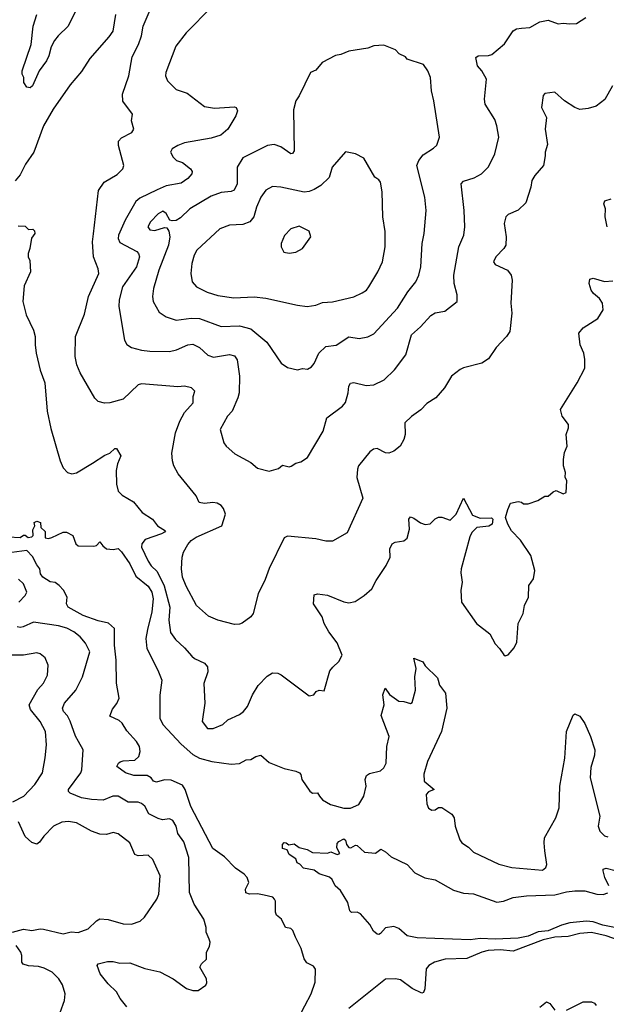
# Model space of a CAD drawing. Extents: x 2057697 to 2160550, y 827490 to 1016834.
# Tile 392 of 509: x 2063482 to 2067015, y 1000931 to 1006864. Entities that reach past the tile are written whole.
import ezdxf

# ---------------------------------------------------------------- set-up
doc = ezdxf.new("R2010")
doc.units = 0

msp = doc.modelspace()

# ---------------------------------------------------------------- linework, layer by layer
at = {"layer": '0CON20XD'}
for points in [[(2063848.6, 1006975), (2063774, 1006825), (2063712.8, 1006767.2), (2063691.7, 1006738.3), (2063670.6, 1006699.4), (2063658, 1006645), (2063643.8, 1006615), (2063600, 1006555), (2063558.8, 1006465), (2063545, 1006453.3), (2063525, 1006457.5), (2063507.5, 1006485), (2063507.5, 1006515), (2063497.5, 1006535), (2063496.7, 1006555), (2063551.2, 1006715), (2063562.5, 1006825), (2063584.2, 1006895)], [(2067052.5, 1006465), (2067006.4, 1006383.6), (2066955, 1006343.3), (2066905, 1006328.8), (2066855, 1006322.5), (2066825, 1006334.2), (2066763.8, 1006375), (2066705, 1006426.7), (2066645, 1006420), (2066635, 1006407.5), (2066625.7, 1006335), (2066654, 1006275), (2066647.5, 1006205), (2066661.7, 1006111.7), (2066646, 1006065), (2066647.3, 1006042.7), (2066636, 1005985), (2066584.5, 1005925.5), (2066566.9, 1005895), (2066560.6, 1005855), (2066530.7, 1005759.3), (2066484.1, 1005715.9), (2066425, 1005690), (2066410, 1005675), (2066399.2, 1005635), (2066412.9, 1005555), (2066410, 1005505), (2066398, 1005485), (2066349.2, 1005435), (2066336, 1005405), (2066345, 1005388), (2066419.2, 1005355), (2066442.5, 1005325), (2066448, 1005295), (2066440, 1005155), (2066446.1, 1005096.1), (2066433.3, 1004985), (2066413.3, 1004955), (2066351.2, 1004888.8), (2066305, 1004821.2), (2066265, 1004793.3), (2066155, 1004766.7), (2066135, 1004756.7), (2066083.3, 1004715), (2066040, 1004645), (2065988.8, 1004585), (2065935, 1004551.2), (2065897.4, 1004512.6), (2065842.5, 1004472.5), (2065801.2, 1004435), (2065804, 1004365), (2065796.2, 1004335), (2065773.3, 1004295), (2065735, 1004263.8), (2065705, 1004252), (2065685, 1004254), (2065635, 1004279.2), (2065613.2, 1004276.8), (2065590.7, 1004259.3), (2065522.9, 1004175), (2065515.6, 1004155), (2065512.9, 1004105), (2065548.3, 1003981.7), (2065455, 1003772), (2065365, 1003721.9), (2065325, 1003722.2), (2065265, 1003735.6), (2065095, 1003752), (2065075, 1003741.2), (2064985, 1003558), (2064960.2, 1003489.8), (2064918.1, 1003405), (2064888.8, 1003285), (2064874, 1003266), (2064821.7, 1003228.3), (2064805, 1003221.2), (2064775, 1003220), (2064675, 1003246), (2064619.7, 1003269.7), (2064546.9, 1003335), (2064485, 1003450), (2064462.1, 1003505), (2064455.5, 1003555), (2064460.5, 1003625), (2064468.9, 1003655), (2064495, 1003702.5), (2064514.4, 1003725), (2064545, 1003745.9), (2064700, 1003815), (2064722, 1003885), (2064709.1, 1003919.1), (2064695, 1003936), (2064670.3, 1003950.3), (2064645, 1003954.2), (2064595, 1003948.8), (2064562.5, 1003955), (2064543.8, 1003995), (2064437, 1004127), (2064410.8, 1004175), (2064401.4, 1004205), (2064398.8, 1004251.2), (2064420, 1004375), (2064446.7, 1004445), (2064475, 1004497.5), (2064527.1, 1004555), (2064526.5, 1004593.5), (2064536, 1004625), (2064515.8, 1004645.8), (2064475, 1004655.8), (2064435, 1004650.8), (2064215, 1004670), (2064195, 1004664), (2064105, 1004577.5), (2064025, 1004554.3), (2063992.3, 1004552.3), (2063955, 1004563.3), (2063935, 1004583.3), (2063846.6, 1004736.6), (2063825.7, 1004785), (2063815.6, 1004835), (2063817.8, 1004955), (2063871.3, 1005088.7), (2063895.6, 1005195), (2063958.6, 1005335), (2063955, 1005362.5), (2063925.6, 1005435.6), (2063921.1, 1005525), (2063925.6, 1005574.4), (2063957.1, 1005835), (2063990.8, 1005885), (2064069.1, 1005930.9), (2064103.8, 1005965), (2064108.8, 1005985), (2064077.5, 1006105), (2064077.7, 1006132.3), (2064095, 1006152), (2064156.7, 1006185), (2064170, 1006205), (2064156.2, 1006255), (2064162, 1006295), (2064102.1, 1006372.1), (2064100.6, 1006415), (2064138.9, 1006525), (2064159.1, 1006640.9), (2064197.8, 1006715), (2064215, 1006766.7), (2064225.3, 1006824.7), (2064286.7, 1006965)], [(2064639.5, 1006940.5), (2064485, 1006784), (2064421.9, 1006705), (2064362, 1006545), (2064360.8, 1006525), (2064372, 1006495), (2064423.4, 1006443.4), (2064490.9, 1006420.9), (2064595, 1006341.4), (2064655, 1006330), (2064775, 1006338), (2064786.7, 1006335), (2064793.8, 1006315), (2064784.3, 1006285), (2064735.5, 1006205), (2064692.4, 1006167.6), (2064635, 1006150), (2064475, 1006121.5), (2064434, 1006106), (2064401.2, 1006085), (2064390, 1006065), (2064406, 1006035), (2064425.6, 1006015.6), (2064462.5, 1006002.5), (2064511.2, 1005965), (2064519.7, 1005949.7), (2064519.2, 1005935), (2064495, 1005907.8), (2064455, 1005878.9), (2064365, 1005862.8), (2064310.7, 1005839.3), (2064205, 1005787.8), (2064181.9, 1005768.1), (2064116.8, 1005655), (2064077.5, 1005565), (2064075.4, 1005545), (2064085, 1005521.9), (2064187.6, 1005467.6), (2064198.1, 1005455), (2064202.5, 1005435), (2064184.6, 1005375), (2064101.2, 1005255), (2064081.2, 1005175), (2064078.5, 1005135), (2064113, 1004933), (2064127.3, 1004907.3), (2064155, 1004889.2), (2064215, 1004872.2), (2064265, 1004866.5), (2064385, 1004865.4), (2064426.2, 1004875), (2064495, 1004904.5), (2064525, 1004908.5), (2064565, 1004888.5), (2064615, 1004842.7), (2064649.6, 1004830.4), (2064745, 1004847.1), (2064775, 1004839.4), (2064791.9, 1004815), (2064805.7, 1004715), (2064804.1, 1004615.9), (2064795.8, 1004585), (2064761.1, 1004505), (2064734, 1004475), (2064689.2, 1004395), (2064712, 1004315), (2064726.2, 1004295), (2064778.3, 1004248.3), (2064875, 1004196), (2064915, 1004160.8), (2064985, 1004144.2)], [(2064058.5, 1006895), (2064042.2, 1006795), (2064019.6, 1006760.4), (2063905, 1006630), (2063855, 1006550.8), (2063785, 1006471.9), (2063682.7, 1006325), (2063624.6, 1006225), (2063567.5, 1006065), (2063517.6, 1005992.4), (2063485, 1005929.2), (2063455, 1005892.5)], [(2064985, 1004144.2), (2065040.3, 1004159.7), (2065065, 1004178.8), (2065105, 1004170), (2065117, 1004173), (2065145, 1004191.2), (2065175, 1004198.8), (2065215, 1004226), (2065309.2, 1004385), (2065331.4, 1004465), (2065426.2, 1004535), (2065443.4, 1004556.6), (2065460, 1004615), (2065463.5, 1004656.5), (2065475, 1004673.8), (2065495, 1004677.1), (2065569.7, 1004659.7), (2065615.6, 1004664.4), (2065676.3, 1004693.7), (2065739.2, 1004755), (2065806.9, 1004845), (2065842, 1004965), (2065896.9, 1005013.1), (2065958.3, 1005081.7), (2065985, 1005097.1), (2066043.1, 1005106.9), (2066116.2, 1005165), (2066117.5, 1005205), (2066098.9, 1005275), (2066096.5, 1005325), (2066126.2, 1005495), (2066156.5, 1005565), (2066163.6, 1005615), (2066158.9, 1005715), (2066140.6, 1005875), (2066155, 1005891.4), (2066219.4, 1005910.6), (2066264, 1005935), (2066305, 1005978), (2066344.3, 1006055), (2066368.1, 1006155), (2066356, 1006225), (2066343, 1006263), (2066285.7, 1006355), (2066281.4, 1006385), (2066294, 1006505), (2066265.4, 1006555.4), (2066239.4, 1006585), (2066230, 1006635), (2066244.1, 1006645.9), (2066305, 1006647.5), (2066325, 1006654.2), (2066402.6, 1006717.4), (2066455, 1006796), (2066475, 1006808), (2066505, 1006812), (2066553.9, 1006816.1), (2066615, 1006851.2), (2066665, 1006861.2), (2066725, 1006838.8), (2066755, 1006843.8), (2066795, 1006838), (2066835, 1006841.2), (2066892.3, 1006877.7)], [(2065155, 1004753.3), (2065185, 1004762.5), (2065215, 1004758.8), (2065238.8, 1004771.2), (2065255, 1004792.5), (2065282.9, 1004855), (2065325, 1004895.6), (2065387.8, 1004902.2), (2065465, 1004953.3), (2065526.2, 1004943.8), (2065578, 1004952), (2065615, 1004970.6), (2065756.7, 1005125), (2065819.4, 1005225), (2065868.6, 1005285), (2065886.7, 1005325), (2065898.6, 1005375), (2065906.7, 1005515), (2065917.8, 1005575), (2065930, 1005715), (2065921.4, 1005795), (2065872.9, 1005985), (2065885, 1006016.2), (2065911.1, 1006048.9), (2065975, 1006088.8), (2065995, 1006107.5), (2066010, 1006155), (2065976.2, 1006375), (2065961.4, 1006435), (2065956, 1006515), (2065940, 1006555), (2065913.2, 1006593.2), (2065816.4, 1006626.4), (2065805, 1006640), (2065767.7, 1006657.7), (2065745, 1006681.2), (2065675, 1006711.2), (2065615, 1006706), (2065578.1, 1006691.9), (2065465, 1006674.3), (2065415.7, 1006654.3), (2065385, 1006648.8), (2065304.4, 1006605.6), (2065265, 1006560), (2065234.3, 1006545.7), (2065165.7, 1006405), (2065144.2, 1006375), (2065130.3, 1006319.7), (2065135, 1006073.3), (2065125, 1006058), (2065115, 1006055.8), (2065055, 1006098.2), (2065015, 1006110.8), (2064975, 1006105.4), (2064825, 1006031.4), (2064791.8, 1005975), (2064792.5, 1005875), (2064773.6, 1005836.4), (2064755, 1005828.9), (2064695, 1005823.1), (2064635, 1005800.4), (2064506.6, 1005723.4), (2064450.2, 1005669.8), (2064425, 1005654.2), (2064401.2, 1005651.2), (2064386.2, 1005656.2), (2064365, 1005696), (2064345, 1005710.6), (2064315, 1005694.5), (2064269.1, 1005645), (2064253.3, 1005615), (2064265, 1005597.5), (2064295, 1005593.6), (2064355, 1005611.2), (2064368.8, 1005608.8), (2064380.5, 1005590.5), (2064385.6, 1005555.6), (2064379.1, 1005505), (2064320.7, 1005355), (2064288.5, 1005245), (2064281.5, 1005195), (2064285.6, 1005165), (2064321.2, 1005101.2), (2064365, 1005072.9), (2064423.8, 1005053.8), (2064515, 1005065.4), (2064565, 1005062.9), (2064695.4, 1005015.4), (2064805, 1005020), (2064875, 1005001.8), (2064971.1, 1004921.1), (2065056.7, 1004795), (2065095, 1004768.8), (2065155, 1004753.3)], [(2065214.1, 1005135.9), (2065265, 1005144.3), (2065305, 1005159.2), (2065365.5, 1005164.5), (2065495, 1005194.3), (2065545, 1005218), (2065570, 1005235), (2065585, 1005254), (2065639.4, 1005345), (2065668.1, 1005405), (2065682.9, 1005495), (2065682.7, 1005587.3), (2065669.4, 1005675), (2065664.2, 1005825.8), (2065654.2, 1005885), (2065645, 1005898.8), (2065620, 1005915), (2065555, 1006028.8), (2065505, 1006056.2), (2065445, 1006066.7), (2065363.8, 1005975), (2065346.4, 1005913.6), (2065295, 1005865.7), (2065255, 1005841.5), (2065225, 1005828.5), (2065195, 1005824.6), (2065055, 1005855.6), (2065005, 1005858.1), (2064965, 1005835.8), (2064933.8, 1005793.8), (2064907.8, 1005735), (2064891.9, 1005675), (2064868.6, 1005645), (2064825, 1005629.6), (2064744.6, 1005625.4), (2064686.6, 1005603.4), (2064549.4, 1005475), (2064533.1, 1005445), (2064518.9, 1005395), (2064512.2, 1005335), (2064521.4, 1005285), (2064546.2, 1005255), (2064611.7, 1005221.7), (2064675, 1005201.8), (2064772.1, 1005187.9), (2064895, 1005193.1), (2064965, 1005185.7), (2065155, 1005142.9), (2065214.1, 1005135.9)], [(2067021.2, 1005615), (2067008.8, 1005675), (2067011.2, 1005725), (2067000, 1005755), (2067007, 1005773), (2067045, 1005783.8)], [(2063471.7, 1005621.7), (2063515, 1005620), (2063535, 1005600), (2063561.7, 1005601.7), (2063571.7, 1005591.7), (2063572.5, 1005575), (2063553, 1005547), (2063543.3, 1005485), (2063532.5, 1005455), (2063532.5, 1005435), (2063543, 1005413), (2063546, 1005345), (2063508.8, 1005261.2), (2063501.5, 1005165), (2063520.6, 1005085), (2063565, 1004993.3), (2063575.8, 1004955), (2063574.3, 1004905), (2063580.8, 1004855), (2063605, 1004752.5), (2063632.9, 1004675), (2063646.9, 1004505), (2063670.2, 1004400.2), (2063726, 1004205), (2063744.3, 1004164.3), (2063770, 1004135), (2063795, 1004128), (2063825, 1004134), (2063921.2, 1004191.2)], [(2065105, 1005456.7), (2065145, 1005464), (2065185.7, 1005484.3), (2065236, 1005555), (2065225, 1005590), (2065165, 1005620), (2065115, 1005603.3), (2065076.4, 1005563.6), (2065056.7, 1005515), (2065057.5, 1005495), (2065073.3, 1005463.3), (2065105, 1005456.7)], [(2063921.2, 1004191.2), (2063995, 1004239.2), (2064025, 1004252), (2064055, 1004279.2), (2064065, 1004280), (2064091.9, 1004235), (2064071.7, 1004188.3), (2064062.4, 1004147.6), (2064064.3, 1004065), (2064075, 1004023.3), (2064099.3, 1003999.3), (2064167.8, 1003957.8), (2064220, 1003895), (2064281.9, 1003855), (2064311.9, 1003815), (2064359.2, 1003785), (2064354, 1003775), (2064335, 1003765.5), (2064238.3, 1003731.7), (2064217.1, 1003705), (2064216.4, 1003685), (2064255, 1003600.6), (2064273.3, 1003573.3), (2064309.3, 1003539.3), (2064351.8, 1003451.8), (2064385.8, 1003325), (2064380.4, 1003245), (2064391.1, 1003171.1), (2064419.8, 1003129.8), (2064475, 1003079.2), (2064518, 1003028), (2064535, 1003014.4), (2064595, 1002986.9), (2064612.9, 1002965), (2064614.3, 1002935), (2064591.1, 1002865), (2064596.9, 1002745), (2064581.2, 1002635), (2064613, 1002593), (2064646.8, 1002593.2), (2064705, 1002618), (2064735, 1002645.7), (2064805, 1002677.5), (2064830, 1002695), (2064854.2, 1002725), (2064885, 1002796.7), (2064918.3, 1002851.7), (2064971.7, 1002908.3), (2065005, 1002928.8), (2065036.1, 1002926.1), (2065057.3, 1002917.3), (2065225, 1002790), (2065253.6, 1002796.4), (2065267.5, 1002815), (2065285, 1002823.3), (2065315, 1002820), (2065350.5, 1002939.5), (2065367, 1002963), (2065405, 1002997.5), (2065423.3, 1003035), (2065395, 1003108.8), (2065343.6, 1003175), (2065316.7, 1003225), (2065302.9, 1003265), (2065251.9, 1003345), (2065255, 1003397.5), (2065275, 1003404), (2065336.8, 1003396.8), (2065435, 1003356.2), (2065465, 1003350), (2065501.7, 1003358.3), (2065557.5, 1003395), (2065603.3, 1003435), (2065629.2, 1003485), (2065690, 1003575), (2065712.5, 1003625), (2065711.9, 1003675), (2065724.5, 1003705.5), (2065743.4, 1003716.6), (2065795, 1003724), (2065815, 1003740), (2065829.5, 1003795), (2065826.2, 1003853.8), (2065835, 1003867.5), (2065855, 1003861.2), (2065895, 1003832.5), (2065925, 1003822), (2065955, 1003826.2), (2065985, 1003856.7), (2066005, 1003866.2), (2066025, 1003866.7), (2066075, 1003848.8), (2066111.2, 1003885), (2066155, 1003980), (2066209.3, 1003879.3), (2066255, 1003860), (2066323, 1003863), (2066332.5, 1003855), (2066326.7, 1003825), (2066307.7, 1003812.3), (2066235, 1003803.3), (2066205, 1003774), (2066192.4, 1003747.6), (2066140.6, 1003555), (2066138.3, 1003531.7), (2066146.9, 1003475), (2066138.6, 1003425), (2066142, 1003355), (2066234.2, 1003225), (2066313, 1003163), (2066345, 1003102.5), (2066372.5, 1003075), (2066397, 1003037), (2066405, 1003030), (2066425, 1003037.5), (2066460.5, 1003079.5), (2066475.8, 1003114.2), (2066483.8, 1003225), (2066513.9, 1003286.1), (2066523.3, 1003335), (2066546.7, 1003385), (2066548.8, 1003455), (2066576.7, 1003495), (2066583.8, 1003545), (2066560, 1003635), (2066497.3, 1003727.3), (2066443.3, 1003785), (2066422.5, 1003825), (2066407.5, 1003865), (2066421.7, 1003911.7), (2066438.3, 1003951.7), (2066485, 1003961.2), (2066505, 1003957.5), (2066517, 1003947), (2066545, 1003947.5), (2066603.6, 1003966.4), (2066645, 1003992.5), (2066665, 1003992.5), (2066695, 1004020), (2066713, 1004027), (2066755, 1004007.5), (2066772.5, 1004015), (2066777.5, 1004085), (2066767, 1004107), (2066768.8, 1004135), (2066756.4, 1004176.4), (2066756.4, 1004213.6), (2066763.9, 1004256.1), (2066778.8, 1004295), (2066773.8, 1004365), (2066786.7, 1004405), (2066786.7, 1004425), (2066750, 1004475), (2066740, 1004515), (2066840, 1004675), (2066886.2, 1004765), (2066886.4, 1004816.4), (2066878.8, 1004855), (2066856.7, 1004905), (2066850, 1004975), (2066875, 1005006.2), (2066965, 1005063.3), (2066996.2, 1005115), (2066991.2, 1005155), (2066975, 1005183.3), (2066938, 1005215), (2066924.2, 1005235), (2066912, 1005275), (2066915, 1005300), (2066935, 1005306.2), (2067005, 1005286.7), (2067055, 1005291.2)], [(2063415, 1003748), (2063485, 1003743.3), (2063505, 1003757.5), (2063515, 1003757.5), (2063533.9, 1003743.9), (2063555, 1003747.5), (2063562.5, 1003755), (2063560.8, 1003789.2), (2063573.3, 1003815), (2063570, 1003835), (2063585, 1003842.5), (2063606.2, 1003835), (2063610, 1003805), (2063635, 1003780), (2063635, 1003742.5), (2063655, 1003738.8), (2063675, 1003743.8), (2063743.3, 1003775), (2063764.4, 1003775.6), (2063801.4, 1003755), (2063820, 1003705), (2063834.5, 1003694.5), (2063928.3, 1003691.7), (2063943.6, 1003696.4), (2063965, 1003717.5), (2063982.8, 1003692.8), (2064005, 1003675.7), (2064045, 1003672), (2064075, 1003677.5), (2064095, 1003658), (2064144.3, 1003585), (2064180.8, 1003510.8), (2064255, 1003450.9), (2064277.8, 1003415), (2064285.3, 1003375), (2064278.1, 1003295), (2064250.8, 1003189.2), (2064241.2, 1003135), (2064247.8, 1003075), (2064314.4, 1002945), (2064337.1, 1002885), (2064326.4, 1002793.6), (2064326.1, 1002655), (2064345, 1002616.5), (2064455, 1002498.9), (2064525, 1002435.9), (2064565, 1002413.6), (2064640, 1002395), (2064755, 1002378.2), (2064805, 1002381.2), (2064845, 1002404.5), (2064875, 1002406.9), (2064905, 1002424.4), (2064935, 1002431.4), (2064985, 1002388.6), (2065075, 1002352.7), (2065145, 1002336.9), (2065166.7, 1002325), (2065176.2, 1002315), (2065180.8, 1002285), (2065228.8, 1002215), (2065245, 1002204.2), (2065276.1, 1002206.1), (2065287.5, 1002185), (2065305, 1002163.1), (2065353.3, 1002135), (2065435, 1002112.5), (2065475, 1002113.1), (2065525, 1002135.8), (2065554.4, 1002185), (2065567.8, 1002245), (2065563.3, 1002285), (2065571.1, 1002308.9), (2065588.2, 1002321.8), (2065655, 1002338.9), (2065675, 1002355.8), (2065688.8, 1002385), (2065694, 1002485), (2065707.3, 1002545), (2065658.1, 1002671.9), (2065678, 1002735), (2065670, 1002795), (2065683, 1002837), (2065708.3, 1002798.3), (2065765, 1002758), (2065795.9, 1002755.9), (2065835, 1002743.3), (2065845, 1002750), (2065866, 1002825), (2065862.5, 1002905), (2065869.2, 1002955), (2065855, 1003016.7), (2065910, 1002995), (2065925, 1002971.2), (2065997.9, 1002897.9), (2066002.5, 1002885), (2066010, 1002855), (2066047.5, 1002805), (2066054.3, 1002715), (2066022.5, 1002575), (2065938.2, 1002395), (2065917, 1002317), (2065918.1, 1002275), (2065977.5, 1002225), (2065945, 1002210.8), (2065930, 1002195), (2065935, 1002140), (2065945, 1002112.5), (2065965, 1002100), (2065985, 1002103.8), (2066005, 1002116.2), (2066025, 1002116.2), (2066085, 1002076.7), (2066098.8, 1002055), (2066103.8, 1002005), (2066132.3, 1001922.3), (2066144.1, 1001904.1), (2066185, 1001877.5), (2066215, 1001847.5), (2066367.5, 1001775), (2066445.5, 1001755.5), (2066630.5, 1001739.5), (2066651.2, 1001755), (2066656.9, 1001773.1), (2066644.6, 1001855), (2066640, 1001905), (2066643.8, 1001935), (2066711.8, 1002055), (2066730.4, 1002115), (2066735.5, 1002245), (2066764.4, 1002415), (2066775.8, 1002575), (2066815.8, 1002674.2), (2066825, 1002681.2), (2066855, 1002668), (2066885, 1002623.8), (2066920, 1002545), (2066945.6, 1002465), (2066945, 1002432.5), (2066921.4, 1002358.6), (2066918.5, 1002295), (2066975.6, 1002065), (2066966, 1002005), (2066976, 1001975), (2067005, 1001946.2), (2067025, 1001941.2)], [(2063524.3, 1003665.7), (2063435, 1003654.4)], [(2065160.9, 1000849.1), (2065237.8, 1000995), (2065260.9, 1001065), (2065262.7, 1001142.7), (2065250.9, 1001160.9), (2065212.1, 1001182.1), (2065194.3, 1001204.3), (2065177.3, 1001267.3), (2065143.1, 1001335), (2065126.4, 1001376.4), (2065115, 1001387.5), (2065083.8, 1001395), (2065058, 1001445), (2065028.5, 1001468.5), (2065023.3, 1001486.7), (2065023.6, 1001553.6), (2065017.5, 1001565), (2065005.9, 1001575.9), (2064955, 1001589.4), (2064915, 1001596.4), (2064865.4, 1001595.4), (2064843.5, 1001603.5), (2064841.9, 1001625), (2064861.4, 1001665), (2064852.5, 1001695), (2064834.2, 1001715), (2064781.5, 1001751.5), (2064715, 1001820.4), (2064645, 1001869.2), (2064513, 1002123), (2064478.4, 1002225), (2064461.8, 1002251.8), (2064395, 1002282.5), (2064355, 1002283.5), (2064305, 1002270), (2064288.6, 1002275), (2064274.4, 1002295), (2064249.6, 1002309.6), (2064170.1, 1002310.1), (2064120, 1002325), (2064066.7, 1002365), (2064076, 1002385), (2064087.3, 1002392.7), (2064105, 1002398.9), (2064175, 1002402), (2064198.6, 1002425), (2064207.8, 1002455), (2064202.5, 1002485), (2064185.7, 1002515), (2064128.1, 1002578.1), (2064100, 1002625), (2064081.2, 1002641.2), (2064025, 1002667.5), (2064040, 1002710), (2064067.2, 1002742.8), (2064080.8, 1002775), (2064065.2, 1002865.2), (2064063.9, 1003005), (2064052, 1003095), (2064051.9, 1003195), (2064017.1, 1003227.1), (2063955, 1003241.2), (2063865, 1003274.7), (2063774.3, 1003325), (2063764.2, 1003345), (2063768.1, 1003385), (2063745, 1003426.2), (2063720, 1003455), (2063695, 1003472.5), (2063665, 1003476), (2063621.4, 1003505), (2063608.1, 1003525), (2063604, 1003555), (2063585, 1003578.8), (2063559.7, 1003629.7), (2063524.3, 1003665.7)], [(2063475.9, 1003354.1), (2063515.7, 1003395), (2063524.4, 1003415), (2063505, 1003464.2), (2063475, 1003491.9)], [(2064126.6, 1000916.6), (2064086.8, 1000966.8), (2064065, 1001006), (2064014.2, 1001055), (2063967.5, 1001115), (2063947.5, 1001165), (2063954.1, 1001175.9), (2064010.9, 1001189.1), (2064045, 1001189.5), (2064085, 1001179.4), (2064145, 1001180.8), (2064235, 1001147.1), (2064325, 1001127.1), (2064405.5, 1001085.5), (2064486.1, 1001026.1), (2064523.9, 1001013.9), (2064556.4, 1001013.6), (2064603, 1001047), (2064609.3, 1001060.7), (2064606.2, 1001085), (2064567.5, 1001155), (2064577.5, 1001175), (2064607, 1001203), (2064607.5, 1001245), (2064625, 1001280), (2064630, 1001305), (2064624, 1001324), (2064605.8, 1001365), (2064604.3, 1001395), (2064590, 1001445), (2064532, 1001535), (2064504.6, 1001604.6), (2064500, 1001815), (2064469.8, 1001909.8), (2064435, 1001961.2), (2064423.8, 1002005), (2064405, 1002038.6), (2064385, 1002048.6), (2064342.9, 1002042.9), (2064315, 1002050), (2064259.8, 1002079.8), (2064234.8, 1002124.8), (2064215, 1002141.2), (2064195, 1002148.8), (2064135, 1002150), (2064075, 1002184.4), (2064042.5, 1002185), (2063985, 1002161.5), (2063914.4, 1002165.6), (2063855, 1002176.2), (2063785, 1002203.1), (2063775, 1002213.3), (2063775.8, 1002225), (2063850.8, 1002325), (2063856.8, 1002345), (2063864.5, 1002464.5), (2063835.5, 1002515.5), (2063817.2, 1002547.2), (2063786.7, 1002636.7), (2063769.3, 1002669.3), (2063746.1, 1002696.1), (2063739.5, 1002715), (2063751.1, 1002745), (2063820.9, 1002825), (2063859.5, 1002905), (2063904.3, 1003055), (2063877.7, 1003107.7), (2063845.7, 1003145), (2063808.6, 1003175), (2063765, 1003196.8), (2063715, 1003212.3), (2063565.6, 1003234.4), (2063502.5, 1003205), (2063485, 1003201.4), (2063466, 1003206)], [(2063439.6, 1002150.4), (2063507.1, 1002185), (2063573.8, 1002256.2), (2063618.6, 1002325), (2063634.6, 1002415.4), (2063643.6, 1002495), (2063637.8, 1002575), (2063605, 1002635.8), (2063547.8, 1002707.8), (2063539.6, 1002735), (2063591.4, 1002828.6), (2063625, 1002866), (2063648.6, 1002915), (2063653.1, 1002975), (2063635, 1003018), (2063605, 1003042.5), (2063585, 1003048.1), (2063504.4, 1003035.6), (2063435, 1003035.4)], [(2063438.8, 1001365), (2063505, 1001384.5), (2063555, 1001376.7), (2063604.5, 1001385.5), (2063625, 1001383.3), (2063743.4, 1001356.6), (2063791.7, 1001368.3), (2063835, 1001363.5), (2063893.7, 1001386.3), (2063943.8, 1001435), (2063965, 1001445.7), (2064015, 1001443.1), (2064105, 1001415.7), (2064155, 1001414.2), (2064207.6, 1001432.4), (2064234, 1001456), (2064306.9, 1001565), (2064319.5, 1001595), (2064327.3, 1001705), (2064284.5, 1001804.5), (2064255, 1001829.4), (2064195, 1001826.7), (2064175, 1001834.2), (2064144.4, 1001905), (2064075, 1001958.1), (2064045, 1001965.6), (2064005, 1001954.6), (2063965, 1001957.3), (2063914.1, 1001974.1), (2063825, 1002024.5), (2063775, 1002033.6), (2063735, 1002028.2), (2063686, 1002004), (2063627.1, 1001945), (2063602.1, 1001907.9), (2063585, 1001896), (2063555, 1001907.1), (2063515, 1001942.5), (2063475, 1002031.4)], [(2065480, 1001485), (2065470, 1001495), (2065458.8, 1001545), (2065415, 1001617.5), (2065381.2, 1001645), (2065364.2, 1001684.2), (2065347, 1001697), (2065286.4, 1001716.4), (2065255, 1001740), (2065191.7, 1001751.7), (2065170, 1001775), (2065153.3, 1001783.3), (2065145, 1001807.5), (2065104.1, 1001834.1), (2065092.5, 1001862.5), (2065065, 1001870), (2065063.8, 1001895), (2065075, 1001905.8), (2065087.5, 1001905), (2065102.5, 1001892.5), (2065135, 1001897.3), (2065165.5, 1001875.5), (2065213.2, 1001863.2), (2065245, 1001846.2), (2065335, 1001842.5), (2065355, 1001850), (2065395, 1001834.2), (2065410, 1001840), (2065392, 1001875), (2065395, 1001900), (2065405, 1001912.5), (2065435, 1001927.5), (2065445, 1001920), (2065451.2, 1001895), (2065465, 1001876.2), (2065476.1, 1001873.9), (2065505, 1001890), (2065515, 1001887.5), (2065558.3, 1001848.3), (2065625, 1001842), (2065656.1, 1001866.1), (2065685, 1001850), (2065719.3, 1001819.3), (2065815, 1001774.2), (2065862.5, 1001722.5), (2065922.9, 1001692.9), (2065985, 1001682.2), (2066095, 1001619.3), (2066155, 1001601.1), (2066215, 1001596.9), (2066355, 1001546.8), (2066396.4, 1001553.6), (2066455, 1001574.6), (2066535, 1001585.4), (2066705, 1001590.3), (2066775, 1001609.5), (2066825.3, 1001615.3), (2066885, 1001615.3), (2066958.8, 1001595), (2066997.1, 1001592.9), (2067025, 1001603.6)], [(2067030.8, 1001645), (2067005.5, 1001695), (2066996, 1001735), (2066996.2, 1001745), (2067015, 1001750.9), (2067076.7, 1001735)], [(2067104.5, 1001385.5), (2066995, 1001408.4), (2066935, 1001428.8), (2066895, 1001433), (2066795, 1001421.9), (2066745, 1001408.5), (2066665, 1001374.3), (2066605, 1001368), (2066545, 1001342.3), (2066485, 1001329.2), (2066345, 1001323.9), (2066255, 1001327.5), (2066195, 1001318.8), (2065875, 1001332.7), (2065815, 1001344.4), (2065765, 1001387.5), (2065735, 1001399.5), (2065685, 1001392.5), (2065655, 1001358.8), (2065645, 1001351.2), (2065635, 1001353.3), (2065612.7, 1001372.7), (2065591.3, 1001411.3), (2065535, 1001476.2), (2065515, 1001486.7), (2065480, 1001485)], [(2067095, 1001316.4), (2067015, 1001344.3), (2066925, 1001364.3), (2066855, 1001358.3), (2066785, 1001338.9), (2066705, 1001335.6), (2066635, 1001320), (2066455, 1001251.3), (2066375, 1001259.1), (2066304, 1001256), (2066265, 1001245.4), (2066175, 1001206.5), (2066045, 1001202.7), (2065980, 1001185), (2065946.2, 1001165), (2065930.8, 1001145), (2065922.5, 1001025), (2065915, 1001002.5), (2065905, 1000997.5), (2065845, 1001025.8), (2065775, 1001078.5), (2065744.4, 1001084.4), (2065685, 1001082.5), (2065464.3, 1000905)], [(2063725, 1000882.5), (2063751.9, 1000955), (2063755.6, 1000994.4), (2063739.4, 1001049.4), (2063717.8, 1001085), (2063678.1, 1001125), (2063628.9, 1001148.9), (2063595, 1001158.2), (2063535, 1001162.5), (2063502.7, 1001172.7), (2063494.3, 1001185), (2063494.3, 1001225), (2063488.1, 1001245), (2063461.4, 1001285)], [(2066614.4, 1000915), (2066655, 1000945.5), (2066675, 1000935.6), (2066705, 1000895.4)], [(2066775, 1000896), (2066875, 1000946), (2066925, 1000946.2), (2066945, 1000938.9), (2066953.5, 1000925)]]:
    msp.add_lwpolyline(points, dxfattribs=at)

doc.saveas('drawing.dxf')
